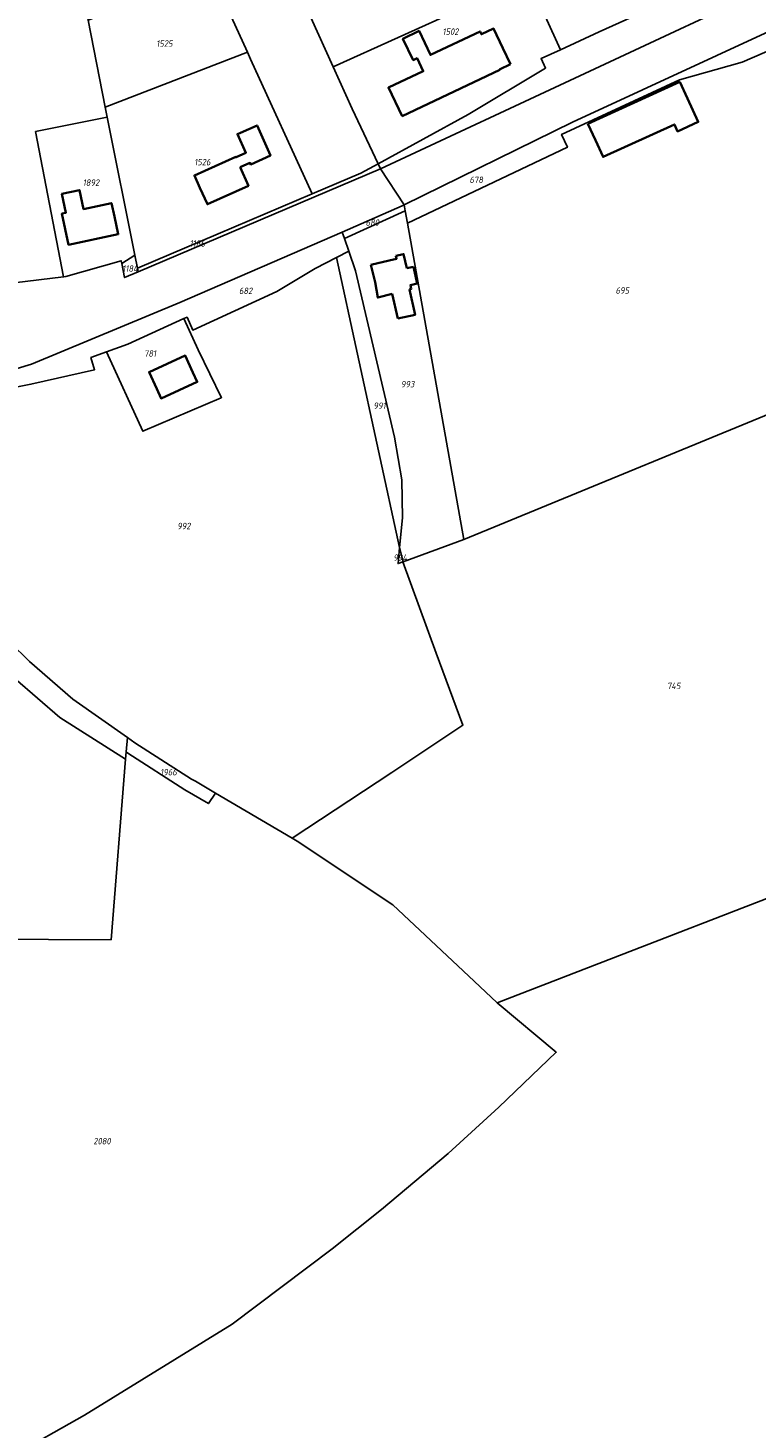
# Model space of a CAD drawing. Extents: x 177930 to 190767, y 381068 to 392034.
# Tile 295 of 318: x 182609 to 182811, y 390233 to 390621. Entities that reach past the tile are written whole.
import ezdxf
from ezdxf.enums import TextEntityAlignment as Align

# ---------------------------------------------------------------- set-up
doc = ezdxf.new("R2010")
doc.units = 0
for name, color, linetype, lineweight in [('B-XX-KG-GRENS_PERCEEL-GV', 150, 'Continuous', 25), ('B-XX-KG-GRENS_PERCEEL-S', 150, 'Continuous', 25), ('B-XX-OG-BEBOUWING-G', 7, 'Continuous', 35)]:
    doc.layers.add(name, color=color, linetype=linetype, lineweight=lineweight)
doc.styles.add('NLCS-ISO', font='NLCS-ISO.ttf', dxfattribs={"height": 1.8})

# ---------------------------------------------------------------- blocks, each defined once
blk = doc.blocks.new('SKG-PERCEELNUMMER-SO')
at = {"layer": 'DefPoints'}
blk.add_point((0, 0), dxfattribs=at)
at = {"style": 'NLCS-ISO', "oblique": 10, "flags": 1}
blk.add_attdef('GEMEENTECODE', text='', height=1.8, dxfattribs=at).set_placement((-0.5, 2.55), align=Align.MIDDLE_RIGHT)
at = {"style": 'NLCS-ISO', "oblique": 10}
blk.add_attdef('PERCEELNUMMER', text='', height=1.8, dxfattribs=at).set_placement((0, 0), align=Align.MIDDLE_CENTER)
at = {"style": 'NLCS-ISO', "oblique": 10, "flags": 1}
blk.add_attdef('SECTIE', text='', height=1.8, dxfattribs=at).set_placement((0.5, 2.5), align=Align.MIDDLE_LEFT)

msp = doc.modelspace()

# ---------------------------------------------------------------- linework, layer by layer
at = {"layer": 'B-XX-KG-GRENS_PERCEEL-GV'}
for points in [[(182779.328, 390664.06), (182764.469, 390657.334), (182742.425, 390647.358), (182748.054, 390634.909), (182748.078, 390634.856), (182757.012, 390615.059), (182767.735, 390619.992), (182807.62, 390638.065), (182797.432, 390660.415), (182781.442, 390695.444), (182770.749, 390718.87), (182763.064, 390735.706), (182763.068, 390735.819), (182757.645, 390735.34), (182760.229, 390705.808), (182761.198, 390703.677), (182762.948, 390699.859), (182769.571, 390685.41)], [(182707.117, 390582.041), (182820.425, 390635.038), (182819.586, 390636.919), (182877.312, 390666.151), (182867.715, 390664.379), (182861.42, 390662.193), (182855.29, 390659.761), (182807.62, 390638.065), (182767.735, 390619.992), (182757.012, 390615.059), (182751.625, 390612.581), (182752.874, 390609.945), (182731.457, 390597.107), (182706.448, 390583.447)], [(182877.312, 390666.151), (182819.586, 390636.919), (182820.425, 390635.038), (182707.117, 390582.041), (182713.665, 390572.029), (182760.306, 390594.968), (182819.786, 390622.457), (182820.069, 390620.174), (182837.357, 390626.804), (182857.837, 390631.781), (182864.049, 390629.614), (182881.812, 390668.429)], [(182631.329, 390596.353), (182630.768, 390599.174), (182625.987, 390623.218), (182619.902, 390655.381), (182602.952, 390652.472), (182597.326, 390651.505), (182579.539, 390648.455), (182576.438, 390647.923), (182574.143, 390647.576), (182575.808, 390634.396), (182577.608, 390620.877), (182577.761, 390619.975), (182579.297, 390610.878), (182580.984, 390601.704), (182591.11, 390593.996), (182590.228, 390579.033), (182589.835, 390571.382), (182588.688, 390549.267), (182597.347, 390549.312), (182605.54, 390550.376), (182619.196, 390552.071), (182611.438, 390592.344)], [(182748.078, 390634.856), (182748.054, 390634.909), (182742.425, 390647.358), (182736.991, 390644.899), (182736.463, 390646.06), (182715.678, 390636.634), (182687.745, 390623.995), (182693.939, 390610.305)], [(182625.987, 390623.218), (182630.768, 390599.174), (182670.217, 390614.354), (182660.115, 390636.494)], [(182699.209, 390598.658), (182706.448, 390583.447), (182731.457, 390597.107), (182752.874, 390609.945), (182751.625, 390612.581), (182757.012, 390615.059), (182748.078, 390634.856), (182693.939, 390610.305)], [(182820.069, 390620.174), (182819.786, 390622.457), (182760.306, 390594.968), (182713.665, 390572.029), (182713.92, 390570.36), (182714.61, 390566.97), (182758.95, 390588), (182757.33, 390591.58), (182790.04, 390606.67), (182807.44, 390611.59), (182820.43, 390617.24)], [(182820.99, 390612.96), (182820.43, 390617.24), (182807.44, 390611.59), (182790.04, 390606.67), (182757.33, 390591.58), (182758.95, 390588), (182714.61, 390566.97), (182730.173, 390479.205), (182831.843, 390520.986)], [(182631.329, 390596.353), (182638.932, 390558.122), (182639.657, 390554.483), (182662.108, 390563.998), (182688.138, 390575.073), (182671.088, 390612.444), (182670.217, 390614.354), (182630.768, 390599.174)], [(182619.196, 390552.071), (182619.8, 390552.146), (182635.203, 390556.559), (182635.361, 390555.755), (182638.932, 390558.122), (182631.329, 390596.353), (182611.438, 390592.344)], [(182639.657, 390554.483), (182639.865, 390553.44), (182707.117, 390582.041), (182706.448, 390583.447), (182701.623, 390580.811), (182688.138, 390575.073), (182662.108, 390563.998)], [(182713.665, 390572.029), (182713.091, 390571.747), (182696.491, 390564.432), (182697.114, 390562.722), (182713.92, 390570.36)], [(182713.365, 390473.063), (182730.173, 390479.205), (182714.61, 390566.97), (182713.92, 390570.36), (182697.114, 390562.722), (182698.32, 390559.15), (182700.175, 390553.788), (182710.945, 390507.648), (182713.018, 390495.79), (182713.195, 390485.219), (182712.397, 390477.01)], [(182592.625, 390519.934), (182602.26, 390520.77), (182610.12, 390522.31), (182627.8, 390526.32), (182626.8, 390529.68), (182631.083, 390531.248), (182637.01, 390533.42), (182652.561, 390540.486), (182653.45, 390540.89), (182655.03, 390537.33), (182678.3, 390548.01), (182689.01, 390554.37), (182694.937, 390557.413), (182698.32, 390559.15), (182697.114, 390562.722), (182696.491, 390564.432), (182651.443, 390544.993), (182610.317, 390527.854), (182594.038, 390522.96), (182588.881, 390519.846), (182591.66, 390519.85)], [(182635.361, 390555.755), (182636.122, 390551.848), (182639.865, 390553.44), (182639.657, 390554.483), (182638.932, 390558.122)], [(182694.937, 390557.413), (182712.397, 390477.01), (182713.195, 390485.219), (182713.018, 390495.79), (182710.945, 390507.648), (182700.175, 390553.788), (182698.32, 390559.15)], [(182631.083, 390531.248), (182641.187, 390509.267), (182662.884, 390518.514), (182662.993, 390518.565), (182656.531, 390531.862), (182652.561, 390540.486), (182637.01, 390533.42)], [(182739.472, 390350.79), (182849.363, 390393.277), (182850.595, 390413.718), (182853.489, 390449.9), (182856.405, 390479.132), (182861.111, 390518.155), (182863.271, 390533.901), (182831.843, 390520.986), (182730.173, 390479.205), (182713.365, 390473.063), (182713.257, 390473.024), (182722.561, 390447.7), (182729.935, 390427.706), (182710.209, 390414.639), (182682.616, 390396.405), (182683.977, 390395.606), (182710.546, 390377.924), (182733.095, 390356.772)], [(182711.964, 390472.552), (182713.257, 390473.024), (182713.365, 390473.063), (182712.397, 390477.01)], [(182602.323, 390411.975), (182600.401, 390397.239), (182598.478, 390382.503), (182597.805, 390379.484), (182596.675, 390368.26), (182597.557, 390368.436), (182632.387, 390368.237), (182636.417, 390418.362), (182618.178, 390429.912), (182605.757, 390440.642), (182595.082, 390450.798), (182594.259, 390451.646), (182584.584, 390462.703), (182579.061, 390470.248), (182573.454, 390459.698), (182564.277, 390460.443), (182562.041, 390432.779), (182585.771, 390429.501)], [(182661.375, 390408.887), (182655.742, 390412.198), (182654.698, 390412.812), (182639.003, 390422.881), (182636.899, 390424.36), (182636.574, 390420.31), (182637.057, 390419.971), (182652.86, 390409.833), (182659.356, 390406.01)], [(182594.481, 390159.613), (182594.497, 390019.48), (182866.805, 390079.246), (182863.587, 390098.259), (182856.428, 390146.233), (182852.382, 390184.695), (182847.14, 390262.057), (182846.448, 390301.704), (182847.213, 390355.442), (182849.363, 390393.277), (182739.472, 390350.79), (182755.832, 390337.028), (182739.961, 390321.843), (182725.894, 390309.007), (182707.371, 390293.473), (182693.686, 390282.5), (182665.935, 390261.59), (182625.044, 390236.379), (182604.381, 390224.777), (182594.566, 390219.823), (182594.527, 390219.803)]]:
    msp.add_lwpolyline(points, close=True, dxfattribs=at)
for points in [[(182660.115, 390636.494), (182670.217, 390614.354), (182671.088, 390612.444), (182688.138, 390575.073), (182701.623, 390580.811), (182706.448, 390583.447), (182699.209, 390598.658), (182693.939, 390610.305), (182687.745, 390623.995)], [(182594.038, 390522.96), (182610.317, 390527.854), (182651.443, 390544.993), (182696.491, 390564.432), (182713.091, 390571.747), (182713.665, 390572.029), (182707.117, 390582.041), (182639.865, 390553.44), (182636.122, 390551.848), (182635.361, 390555.755), (182635.203, 390556.559), (182619.8, 390552.146), (182619.196, 390552.071), (182605.54, 390550.376)], [(182598.769, 390456.128), (182609.733, 390445.381), (182621.772, 390434.998), (182636.899, 390424.36), (182639.003, 390422.881), (182654.698, 390412.812), (182655.742, 390412.198), (182661.375, 390408.887), (182682.616, 390396.405), (182710.209, 390414.639), (182729.935, 390427.706), (182722.561, 390447.7), (182713.257, 390473.024), (182711.964, 390472.552), (182712.397, 390477.01), (182694.937, 390557.413), (182689.01, 390554.37), (182678.3, 390548.01), (182655.03, 390537.33), (182653.45, 390540.89), (182652.561, 390540.486), (182656.531, 390531.862), (182662.993, 390518.565), (182662.884, 390518.514), (182641.187, 390509.267), (182631.083, 390531.248), (182626.8, 390529.68), (182627.8, 390526.32), (182610.12, 390522.31), (182602.26, 390520.77)], [(182605.757, 390440.642), (182618.178, 390429.912), (182636.417, 390418.362), (182636.574, 390420.31), (182636.899, 390424.36), (182621.772, 390434.998), (182609.733, 390445.381), (182598.769, 390456.128)], [(182604.381, 390224.777), (182625.044, 390236.379), (182665.935, 390261.59), (182693.686, 390282.5), (182707.371, 390293.473), (182725.894, 390309.007), (182739.961, 390321.843), (182755.832, 390337.028), (182739.472, 390350.79), (182733.095, 390356.772), (182710.546, 390377.924), (182683.977, 390395.606), (182682.616, 390396.405), (182661.375, 390408.887), (182659.356, 390406.01), (182652.86, 390409.833), (182637.057, 390419.971), (182636.574, 390420.31), (182636.417, 390418.362), (182632.387, 390368.237), (182597.557, 390368.436)]]:
    msp.add_lwpolyline(points, dxfattribs=at)
at = {"layer": 'B-XX-OG-BEBOUWING-G'}
for points in [[(182743.137, 390611.054), (182741.028, 390615.504), (182738.453, 390620.938), (182735.096, 390619.346), (182734.72, 390620.139), (182720.951, 390613.616), (182717.82, 390620.254), (182713.315, 390618.085), (182716.163, 390612.168), (182717.248, 390612.682), (182718.943, 390609.103), (182709.275, 390604.564), (182713.096, 390596.662)], [(182713.096, 390596.662), (182740.152, 390609.479)], [(182740.09, 390609.611), (182743.137, 390611.054)], [(182740.152, 390609.479), (182740.09, 390609.611)], [(182790.099, 390606.191), (182764.636, 390594.541)], [(182792.239, 390601.513), (182790.099, 390606.191)], [(182766.724, 390589.978), (182768.855, 390585.329), (182788.606, 390594.366), (182789.5, 390592.411), (182795.211, 390595.024), (182792.239, 390601.513)], [(182764.636, 390594.541), (182766.724, 390589.978)], [(182711.361, 390557.894), (182711.539, 390557.106), (182709.485, 390556.624)], [(182714.371, 390554.451), (182713.508, 390558.367), (182711.361, 390557.894)], [(182709.485, 390556.624), (182704.434, 390555.44)], [(182704.434, 390555.44), (182705.575, 390550.572)], [(182711.945, 390540.523), (182716.707, 390541.572), (182715.158, 390548.603), (182715.646, 390548.711), (182715.409, 390549.785), (182717.314, 390550.205), (182716.285, 390554.873)], [(182716.285, 390554.873), (182714.371, 390554.451)], [(182705.575, 390550.572), (182706.322, 390546.328), (182710.316, 390547.342)], [(182710.316, 390547.342), (182711.945, 390540.523)], [(182655.055, 390525.573), (182652.936, 390530.226), (182642.911, 390525.662), (182645.029, 390521.01)], [(182645.029, 390521.01), (182646.235, 390518.362), (182656.263, 390522.931), (182655.055, 390525.573)]]:
    msp.add_lwpolyline(points, dxfattribs=at)
for points in [[(182668.172, 390582.452), (182670.903, 390583.678), (182671.123, 390583.247), (182676.582, 390585.686), (182672.857, 390594.082), (182668.286, 390592.055), (182667.425, 390591.673), (182669.759, 390586.483), (182667.023, 390585.253), (182666.978, 390585.354), (182655.484, 390580.186), (182657.018, 390576.782), (182659.072, 390572.223), (182670.465, 390577.356)], [(182633.308, 390568.765), (182632.47, 390572.515), (182624.756, 390570.877), (182623.606, 390576.134), (182618.716, 390575.091), (182619.831, 390569.867), (182618.755, 390569.639), (182620.588, 390560.966), (182634.342, 390563.873)]]:
    msp.add_lwpolyline(points, close=True, dxfattribs=at)

# ---------------------------------------------------------------- block references
at = {"layer": 'B-XX-KG-GRENS_PERCEEL-S'}
for p, values in [((182726.526, 390620.072), {'PERCEELNUMMER': '1502'}), ((182647.174, 390616.77), {'PERCEELNUMMER': '1525'}), ((182657.698, 390583.882), {'PERCEELNUMMER': '1526'}), ((182626.809, 390578.195), {'PERCEELNUMMER': '1892'}), ((182733.653, 390578.987), {'PERCEELNUMMER': '678'}), ((182704.835, 390567.165), {'PERCEELNUMMER': '680'}), ((182656.285, 390561.335), {'PERCEELNUMMER': '1186'}), ((182637.635, 390554.365), {'PERCEELNUMMER': '1184'}), ((182774.175, 390548.297), {'PERCEELNUMMER': '695'}), ((182669.705, 390548.192), {'PERCEELNUMMER': '682'}), ((182643.206, 390530.832), {'PERCEELNUMMER': '781'}), ((182714.636, 390522.317), {'PERCEELNUMMER': '993'}), ((182706.839, 390516.332), {'PERCEELNUMMER': '991'}), ((182652.571, 390482.972), {'PERCEELNUMMER': '992'}), ((182712.575, 390474.208), {'PERCEELNUMMER': '994'}), ((182788.44, 390438.633), {'PERCEELNUMMER': '745'}), ((182648.305, 390414.715), {'PERCEELNUMMER': '1966'}), ((182629.868, 390312.387), {'PERCEELNUMMER': '2080'})]:
    msp.add_blockref('SKG-PERCEELNUMMER-SO', p, dxfattribs=at).add_auto_attribs(values)

doc.saveas('drawing.dxf')
